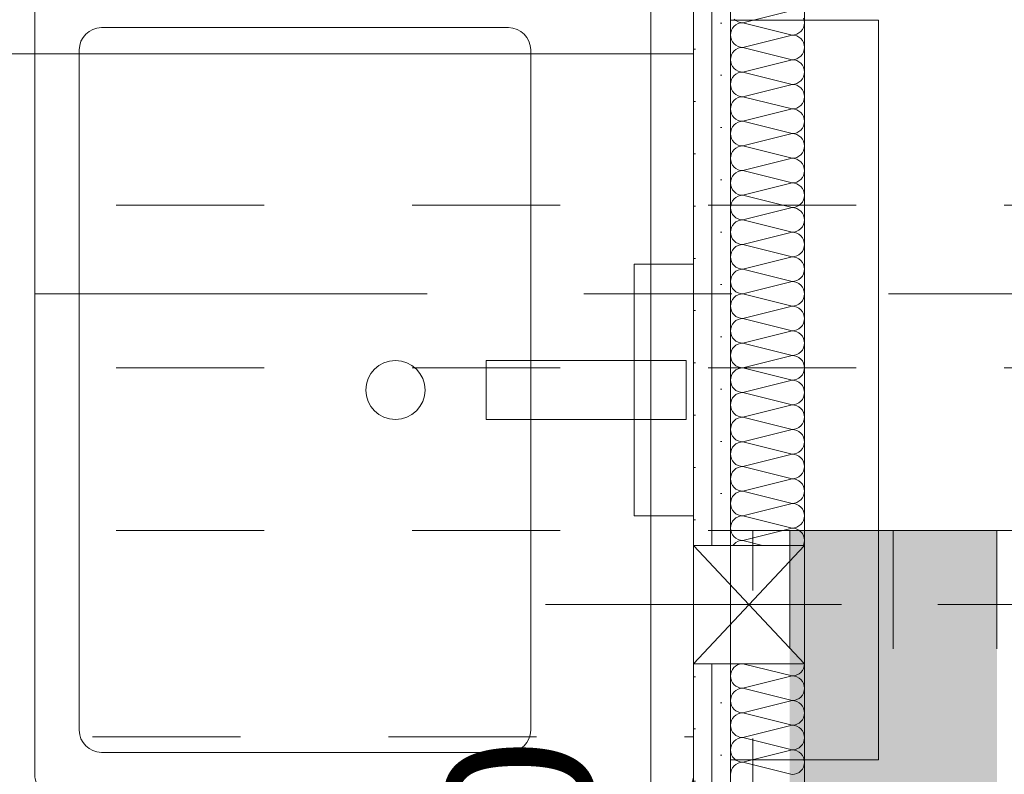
# Model space of a CAD drawing. Header units: metres. Extents: x -4 to 100, y -11 to 17.
# Tile 490 of 656: x 43.915 to 44.58, y 5.025 to 5.535. Entities that reach past the tile are written whole.
import ezdxf

# ---------------------------------------------------------------- set-up
doc = ezdxf.new("R2010")
doc.units = ezdxf.units.M
doc.header["$MEASUREMENT"] = 0
for name, pattern in [('Achse', [0.2, 0.1, -0.05, 0, -0.05]), ('DASHED', [0.015, 0.007, -0.008]), ('Strichlinie doppelt', [0.546806, 0.264583, -0.105833, 0.070556, -0.105833]), ('Strichpunktlinie', [0.31, 0.2, -0.05, 0.01, -0.05]), ('Untersicht', [0.1, 0.075, -0.025])]:
    doc.linetypes.add(name, pattern=pattern)
for name, color, linetype in [('152 - Bemaßung_ Beschriftung.Ausbau', 7, 'Continuous'), ('451 - Universal.Achsen Raster', 7, 'Continuous'), ('608 - Struktur.Träger', 7, 'Continuous'), ('612 - Struktur.Stahlbau', 7, 'Continuous'), ('Neubau_606 - Struktur.Wand Innen Ausbau', 7, 'Continuous'), ('Neubau_612 - Struktur.Stahlbau', 7, 'Continuous'), ('Neubau_650 - Abdeckung.Fußboden Aufbau', 7, 'Continuous'), ('Neubau_653 - Abdeckung.TB Verkofferung', 7, 'Continuous'), ('Neubau_702 - Einrichtung.Möbel Sanitär', 7, 'Continuous'), ('Neubau_802 - HKLSE.Sanitär', 7, 'Continuous')]:
    doc.layers.add(name, color=color, linetype=linetype)
doc.styles.add('ERSTELLTER_STIL_2', font='txt')
doc.dimstyles.new('ERSTELLTER_STIL__3', dxfattribs={"dimtxt": 0.1, "dimasz": 0.0532, "dimexe": 0.18, "dimexo": 0.0625, "dimgap": 0, "dimtad": 1, "dimzin": 0, "dimdsep": 46, "dimtxsty": 'ERSTELLTER_STIL_2', "dimblk": 'ARROWHEAD_2', "dimblk1": 'ARROWHEAD_2', "dimblk2": 'ARROWHEAD_2', "dimcen": 0.09, "dimse1": 1, "dimse2": 1, "dimclrd": 7, "dimclre": 7, "dimclrt": 7, "dimazin": 0, "dimtfac": 1, "dimtdec": 4, "dimtmove": 0, "dimatfit": 3, "dimfxl": 1, "dimtolj": 1, "dimtzin": 0, "dimarcsym": 0})
doc.dimstyles.new('ERSTELLTER_STIL__4', dxfattribs={"dimtxt": 0.1, "dimasz": 0.0532, "dimexe": 0.18, "dimexo": 0.0625, "dimgap": 0, "dimtad": 1, "dimzin": 0, "dimdsep": 46, "dimtxsty": 'ERSTELLTER_STIL_2', "dimblk": 'ARROWHEAD_2', "dimblk1": 'ARROWHEAD_2', "dimblk2": 'ARROWHEAD_2', "dimcen": 0.09, "dimse1": 1, "dimse2": 1, "dimclrd": 7, "dimclre": 7, "dimclrt": 7, "dimazin": 0, "dimtfac": 1, "dimtdec": 4, "dimtmove": 2, "dimatfit": 3, "dimfxl": 1, "dimtolj": 1, "dimtzin": 0, "dimarcsym": 0})
pattern_1 = [(45, (0, 0), (-0.01767767, 0.01767767), [0, -0.025])]

# ---------------------------------------------------------------- blocks, each defined once
blk = doc.blocks.new('*X183')
at = {"layer": 'Neubau_606 - Struktur.Wand Innen Ausbau', "color": 7, "linetype": 'Continuous', "lineweight": 5}
for p, q in [((44.40332, 5.53333), (44.43665, 5.54167)), ((44.39743, 5.53577), (44.39869, 5.53474)), ((44.39869, 5.53474), (44.40013, 5.53397)), ((44.44483, 5.53496), (44.44435, 5.53652)), ((44.44499, 5.53333), (44.44483, 5.53496)), ((44.39562, 5.52819), (44.39515, 5.52663)), ((44.39639, 5.52963), (44.39562, 5.52819)), ((44.39743, 5.53089), (44.39639, 5.52963)), ((44.39869, 5.53193), (44.39743, 5.53089)), ((44.40013, 5.5327), (44.39869, 5.53193)), ((44.40013, 5.53397), (44.4017, 5.53349)), ((44.4017, 5.53317), (44.40013, 5.5327)), ((44.4017, 5.53349), (44.40332, 5.53333)), ((44.40332, 5.53333), (44.4017, 5.53317)), ((44.40332, 5.53333), (44.43665, 5.525)), ((44.44255, 5.52744), (44.44358, 5.5287)), ((44.44358, 5.5287), (44.44435, 5.53014)), ((44.44435, 5.53014), (44.44483, 5.53171)), ((44.44483, 5.53171), (44.44499, 5.53333)), ((44.39515, 5.52663), (44.39499, 5.525)), ((44.39499, 5.525), (44.39515, 5.52337)), ((44.39515, 5.52337), (44.39562, 5.52181)), ((44.39562, 5.52181), (44.39639, 5.52037)), ((44.40332, 5.51667), (44.43665, 5.525)), ((44.43665, 5.525), (44.43828, 5.52516)), ((44.43828, 5.52484), (44.43665, 5.525)), ((44.43828, 5.52516), (44.43984, 5.52563)), ((44.43984, 5.52437), (44.43828, 5.52484)), ((44.43984, 5.52563), (44.44128, 5.5264)), ((44.44128, 5.5236), (44.43984, 5.52437)), ((44.44128, 5.5264), (44.44255, 5.52744)), ((44.44255, 5.52256), (44.44128, 5.5236)), ((44.44358, 5.5213), (44.44255, 5.52256)), ((44.39639, 5.52037), (44.39743, 5.51911)), ((44.39743, 5.51911), (44.39869, 5.51807)), ((44.39869, 5.51526), (44.39743, 5.51423)), ((44.39869, 5.51807), (44.40013, 5.5173)), ((44.40013, 5.51603), (44.39869, 5.51526)), ((44.40013, 5.5173), (44.4017, 5.51683)), ((44.4017, 5.51651), (44.40013, 5.51603)), ((44.4017, 5.51683), (44.40332, 5.51667)), ((44.40332, 5.51667), (44.4017, 5.51651)), ((44.40332, 5.51667), (44.43665, 5.50833)), ((44.44435, 5.51986), (44.44358, 5.5213)), ((44.44483, 5.51829), (44.44435, 5.51986)), ((44.44435, 5.51348), (44.44483, 5.51504)), ((44.44499, 5.51667), (44.44483, 5.51829)), ((44.44483, 5.51504), (44.44499, 5.51667)), ((44.39515, 5.50996), (44.39499, 5.50833)), ((44.39499, 5.50833), (44.39515, 5.50671)), ((44.39562, 5.51152), (44.39515, 5.50996)), ((44.39639, 5.51296), (44.39562, 5.51152)), ((44.39743, 5.51423), (44.39639, 5.51296)), ((44.40332, 5.5), (44.43665, 5.50833)), ((44.43665, 5.50833), (44.43828, 5.50849)), ((44.43828, 5.50817), (44.43665, 5.50833)), ((44.43828, 5.50849), (44.43984, 5.50897)), ((44.43984, 5.5077), (44.43828, 5.50817)), ((44.43984, 5.50897), (44.44128, 5.50974)), ((44.44128, 5.50974), (44.44255, 5.51077)), ((44.44255, 5.51077), (44.44358, 5.51204)), ((44.44358, 5.51204), (44.44435, 5.51348)), ((44.39515, 5.50671), (44.39562, 5.50514)), ((44.39562, 5.50514), (44.39639, 5.5037)), ((44.39639, 5.5037), (44.39743, 5.50244)), ((44.39743, 5.50244), (44.39869, 5.5014)), ((44.44128, 5.50693), (44.43984, 5.5077)), ((44.44255, 5.50589), (44.44128, 5.50693)), ((44.44358, 5.50463), (44.44255, 5.50589)), ((44.44435, 5.50319), (44.44358, 5.50463)), ((44.44483, 5.50163), (44.44435, 5.50319)), ((44.44499, 5.5), (44.44483, 5.50163)), ((44.39562, 5.49486), (44.39515, 5.49329)), ((44.39639, 5.4963), (44.39562, 5.49486)), ((44.39743, 5.49756), (44.39639, 5.4963)), ((44.39869, 5.4986), (44.39743, 5.49756)), ((44.39869, 5.5014), (44.40013, 5.50063)), ((44.40013, 5.49937), (44.39869, 5.4986)), ((44.40013, 5.50063), (44.4017, 5.50016)), ((44.4017, 5.49984), (44.40013, 5.49937)), ((44.4017, 5.50016), (44.40332, 5.5)), ((44.40332, 5.5), (44.4017, 5.49984)), ((44.40332, 5.5), (44.43665, 5.49167)), ((44.44255, 5.49411), (44.44358, 5.49537)), ((44.44358, 5.49537), (44.44435, 5.49681)), ((44.44435, 5.49681), (44.44483, 5.49837)), ((44.44483, 5.49837), (44.44499, 5.5)), ((44.39515, 5.49329), (44.39499, 5.49167)), ((44.39499, 5.49167), (44.39515, 5.49004)), ((44.39515, 5.49004), (44.39562, 5.48848)), ((44.39562, 5.48848), (44.39639, 5.48704)), ((44.40332, 5.48333), (44.43665, 5.49167)), ((44.43665, 5.49167), (44.43828, 5.49183)), ((44.43828, 5.49151), (44.43665, 5.49167)), ((44.43828, 5.49183), (44.43984, 5.4923)), ((44.43984, 5.49103), (44.43828, 5.49151)), ((44.43984, 5.4923), (44.44128, 5.49307)), ((44.44128, 5.49026), (44.43984, 5.49103)), ((44.44128, 5.49307), (44.44255, 5.49411)), ((44.44255, 5.48923), (44.44128, 5.49026)), ((44.44358, 5.48796), (44.44255, 5.48923)), ((44.39639, 5.48704), (44.39743, 5.48577)), ((44.39743, 5.48577), (44.39869, 5.48474)), ((44.39869, 5.48193), (44.39743, 5.48089)), ((44.39869, 5.48474), (44.40013, 5.48397)), ((44.40013, 5.4827), (44.39869, 5.48193)), ((44.40013, 5.48397), (44.4017, 5.48349)), ((44.4017, 5.48317), (44.40013, 5.4827)), ((44.4017, 5.48349), (44.40332, 5.48333)), ((44.40332, 5.48333), (44.4017, 5.48317)), ((44.40332, 5.48333), (44.43665, 5.475)), ((44.44435, 5.48652), (44.44358, 5.48796)), ((44.44483, 5.48496), (44.44435, 5.48652)), ((44.44435, 5.48014), (44.44483, 5.48171)), ((44.44499, 5.48333), (44.44483, 5.48496)), ((44.44483, 5.48171), (44.44499, 5.48333)), ((44.39515, 5.47663), (44.39499, 5.475)), ((44.39499, 5.475), (44.39515, 5.47337)), ((44.39562, 5.47819), (44.39515, 5.47663)), ((44.39639, 5.47963), (44.39562, 5.47819)), ((44.39743, 5.48089), (44.39639, 5.47963)), ((44.40332, 5.46667), (44.43665, 5.475)), ((44.43665, 5.475), (44.43828, 5.47516)), ((44.43828, 5.47484), (44.43665, 5.475)), ((44.43828, 5.47516), (44.43984, 5.47563)), ((44.43984, 5.47563), (44.44128, 5.4764)), ((44.44128, 5.4764), (44.44255, 5.47744)), ((44.44255, 5.47744), (44.44358, 5.4787)), ((44.44358, 5.4787), (44.44435, 5.48014)), ((44.39515, 5.47337), (44.39562, 5.47181)), ((44.39562, 5.47181), (44.39639, 5.47037)), ((44.39639, 5.47037), (44.39743, 5.46911)), ((44.39743, 5.46911), (44.39869, 5.46807)), ((44.43984, 5.47437), (44.43828, 5.47484)), ((44.44128, 5.4736), (44.43984, 5.47437)), ((44.44255, 5.47256), (44.44128, 5.4736)), ((44.44358, 5.4713), (44.44255, 5.47256)), ((44.44435, 5.46986), (44.44358, 5.4713)), ((44.44483, 5.46829), (44.44435, 5.46986)), ((44.44499, 5.46667), (44.44483, 5.46829)), ((44.39639, 5.46296), (44.39562, 5.46152)), ((44.39743, 5.46423), (44.39639, 5.46296)), ((44.39869, 5.46526), (44.39743, 5.46423)), ((44.39869, 5.46807), (44.40013, 5.4673)), ((44.40013, 5.46603), (44.39869, 5.46526)), ((44.40013, 5.4673), (44.4017, 5.46683)), ((44.4017, 5.46651), (44.40013, 5.46603)), ((44.4017, 5.46683), (44.40332, 5.46667)), ((44.40332, 5.46667), (44.4017, 5.46651)), ((44.40332, 5.46667), (44.43665, 5.45833)), ((44.44255, 5.46077), (44.44358, 5.46204)), ((44.44358, 5.46204), (44.44435, 5.46348)), ((44.44435, 5.46348), (44.44483, 5.46504)), ((44.44483, 5.46504), (44.44499, 5.46667)), ((44.39515, 5.45996), (44.39499, 5.45833)), ((44.39499, 5.45833), (44.39515, 5.45671)), ((44.39562, 5.46152), (44.39515, 5.45996)), ((44.39515, 5.45671), (44.39562, 5.45514)), ((44.39562, 5.45514), (44.39639, 5.4537)), ((44.40332, 5.45), (44.43665, 5.45833)), ((44.43665, 5.45833), (44.43828, 5.45849)), ((44.43828, 5.45817), (44.43665, 5.45833)), ((44.43828, 5.45849), (44.43984, 5.45897)), ((44.43984, 5.4577), (44.43828, 5.45817)), ((44.43984, 5.45897), (44.44128, 5.45974)), ((44.44128, 5.45693), (44.43984, 5.4577)), ((44.44128, 5.45974), (44.44255, 5.46077)), ((44.44255, 5.45589), (44.44128, 5.45693)), ((44.44358, 5.45463), (44.44255, 5.45589)), ((44.39639, 5.4537), (44.39743, 5.45244)), ((44.39743, 5.45244), (44.39869, 5.4514)), ((44.39869, 5.4486), (44.39743, 5.44756)), ((44.39869, 5.4514), (44.40013, 5.45063)), ((44.40013, 5.44937), (44.39869, 5.4486)), ((44.40013, 5.45063), (44.4017, 5.45016)), ((44.4017, 5.44984), (44.40013, 5.44937)), ((44.4017, 5.45016), (44.40332, 5.45)), ((44.40332, 5.45), (44.4017, 5.44984)), ((44.40332, 5.45), (44.43665, 5.44167)), ((44.44435, 5.45319), (44.44358, 5.45463)), ((44.44483, 5.45163), (44.44435, 5.45319)), ((44.44435, 5.44681), (44.44483, 5.44837)), ((44.44499, 5.45), (44.44483, 5.45163)), ((44.44483, 5.44837), (44.44499, 5.45)), ((44.39515, 5.44329), (44.39499, 5.44167)), ((44.39499, 5.44167), (44.39515, 5.44004)), ((44.39562, 5.44486), (44.39515, 5.44329)), ((44.39639, 5.4463), (44.39562, 5.44486)), ((44.39743, 5.44756), (44.39639, 5.4463)), ((44.40332, 5.43333), (44.43665, 5.44167)), ((44.43665, 5.44167), (44.43828, 5.44183)), ((44.43828, 5.44151), (44.43665, 5.44167)), ((44.43828, 5.44183), (44.43984, 5.4423)), ((44.43984, 5.4423), (44.44128, 5.44307)), ((44.44128, 5.44307), (44.44255, 5.44411)), ((44.44255, 5.44411), (44.44358, 5.44537)), ((44.44358, 5.44537), (44.44435, 5.44681)), ((44.39515, 5.44004), (44.39562, 5.43848)), ((44.39562, 5.43848), (44.39639, 5.43704)), ((44.39639, 5.43704), (44.39743, 5.43577)), ((44.39743, 5.43577), (44.39869, 5.43474)), ((44.43984, 5.44103), (44.43828, 5.44151)), ((44.44128, 5.44026), (44.43984, 5.44103)), ((44.44255, 5.43923), (44.44128, 5.44026)), ((44.44358, 5.43796), (44.44255, 5.43923)), ((44.44435, 5.43652), (44.44358, 5.43796)), ((44.44483, 5.43496), (44.44435, 5.43652)), ((44.44499, 5.43333), (44.44483, 5.43496)), ((44.39639, 5.42963), (44.39562, 5.42819)), ((44.39743, 5.43089), (44.39639, 5.42963)), ((44.39869, 5.43193), (44.39743, 5.43089)), ((44.39869, 5.43474), (44.40013, 5.43397)), ((44.40013, 5.4327), (44.39869, 5.43193)), ((44.40013, 5.43397), (44.4017, 5.43349)), ((44.4017, 5.43317), (44.40013, 5.4327)), ((44.4017, 5.43349), (44.40332, 5.43333)), ((44.40332, 5.43333), (44.4017, 5.43317)), ((44.40332, 5.43333), (44.43665, 5.425)), ((44.44255, 5.42744), (44.44358, 5.4287)), ((44.44358, 5.4287), (44.44435, 5.43014)), ((44.44435, 5.43014), (44.44483, 5.43171)), ((44.44483, 5.43171), (44.44499, 5.43333)), ((44.39515, 5.42663), (44.39499, 5.425)), ((44.39499, 5.425), (44.39515, 5.42337)), ((44.39562, 5.42819), (44.39515, 5.42663)), ((44.39515, 5.42337), (44.39562, 5.42181)), ((44.39562, 5.42181), (44.39639, 5.42037)), ((44.40332, 5.41667), (44.43665, 5.425)), ((44.43665, 5.425), (44.43828, 5.42516)), ((44.43828, 5.42484), (44.43665, 5.425)), ((44.43828, 5.42516), (44.43984, 5.42563)), ((44.43984, 5.42437), (44.43828, 5.42484)), ((44.43984, 5.42563), (44.44128, 5.4264)), ((44.44128, 5.4236), (44.43984, 5.42437)), ((44.44128, 5.4264), (44.44255, 5.42744)), ((44.44255, 5.42256), (44.44128, 5.4236)), ((44.44358, 5.4213), (44.44255, 5.42256)), ((44.39639, 5.42037), (44.39743, 5.41911)), ((44.39743, 5.41911), (44.39869, 5.41807)), ((44.39869, 5.41526), (44.39743, 5.41423)), ((44.39869, 5.41807), (44.40013, 5.4173)), ((44.40013, 5.41603), (44.39869, 5.41526)), ((44.40013, 5.4173), (44.4017, 5.41683)), ((44.4017, 5.41651), (44.40013, 5.41603)), ((44.4017, 5.41683), (44.40332, 5.41667)), ((44.40332, 5.41667), (44.4017, 5.41651)), ((44.40332, 5.41667), (44.43665, 5.40833)), ((44.44435, 5.41986), (44.44358, 5.4213)), ((44.44483, 5.41829), (44.44435, 5.41986)), ((44.44435, 5.41348), (44.44483, 5.41504)), ((44.44499, 5.41667), (44.44483, 5.41829)), ((44.44483, 5.41504), (44.44499, 5.41667)), ((44.39515, 5.40996), (44.39499, 5.40833)), ((44.39499, 5.40833), (44.39515, 5.40671)), ((44.39562, 5.41152), (44.39515, 5.40996)), ((44.39639, 5.41296), (44.39562, 5.41152)), ((44.39743, 5.41423), (44.39639, 5.41296)), ((44.40332, 5.4), (44.43665, 5.40833)), ((44.43665, 5.40833), (44.43828, 5.40849)), ((44.43828, 5.40817), (44.43665, 5.40833)), ((44.43828, 5.40849), (44.43984, 5.40897)), ((44.43984, 5.40897), (44.44128, 5.40974)), ((44.44128, 5.40974), (44.44255, 5.41077)), ((44.44255, 5.41077), (44.44358, 5.41204)), ((44.44358, 5.41204), (44.44435, 5.41348)), ((44.39515, 5.40671), (44.39562, 5.40514)), ((44.39562, 5.40514), (44.39639, 5.4037)), ((44.39639, 5.4037), (44.39743, 5.40244)), ((44.39743, 5.40244), (44.39869, 5.4014)), ((44.43984, 5.4077), (44.43828, 5.40817)), ((44.44128, 5.40693), (44.43984, 5.4077)), ((44.44255, 5.40589), (44.44128, 5.40693)), ((44.44358, 5.40463), (44.44255, 5.40589)), ((44.44435, 5.40319), (44.44358, 5.40463)), ((44.44483, 5.40163), (44.44435, 5.40319)), ((44.39639, 5.3963), (44.39562, 5.39486)), ((44.39743, 5.39756), (44.39639, 5.3963)), ((44.39869, 5.3986), (44.39743, 5.39756)), ((44.39869, 5.4014), (44.40013, 5.40063)), ((44.40013, 5.39937), (44.39869, 5.3986)), ((44.40013, 5.40063), (44.4017, 5.40016)), ((44.4017, 5.39984), (44.40013, 5.39937)), ((44.4017, 5.40016), (44.40332, 5.4)), ((44.40332, 5.4), (44.4017, 5.39984)), ((44.40332, 5.4), (44.43665, 5.39167)), ((44.44255, 5.39411), (44.44358, 5.39537)), ((44.44358, 5.39537), (44.44435, 5.39681)), ((44.44435, 5.39681), (44.44483, 5.39837)), ((44.44499, 5.4), (44.44483, 5.40163)), ((44.44483, 5.39837), (44.44499, 5.4)), ((44.39515, 5.39329), (44.39499, 5.39167)), ((44.39499, 5.39167), (44.39515, 5.39004)), ((44.39562, 5.39486), (44.39515, 5.39329)), ((44.39515, 5.39004), (44.39562, 5.38848)), ((44.39562, 5.38848), (44.39639, 5.38704)), ((44.40332, 5.38333), (44.43665, 5.39167)), ((44.43665, 5.39167), (44.43828, 5.39183)), ((44.43828, 5.39151), (44.43665, 5.39167)), ((44.43828, 5.39183), (44.43984, 5.3923)), ((44.43984, 5.39103), (44.43828, 5.39151)), ((44.43984, 5.3923), (44.44128, 5.39307)), ((44.44128, 5.39026), (44.43984, 5.39103)), ((44.44128, 5.39307), (44.44255, 5.39411)), ((44.44255, 5.38923), (44.44128, 5.39026)), ((44.44358, 5.38796), (44.44255, 5.38923)), ((44.39639, 5.38704), (44.39743, 5.38577)), ((44.39743, 5.38577), (44.39869, 5.38474)), ((44.39869, 5.38193), (44.39743, 5.38089)), ((44.39869, 5.38474), (44.40013, 5.38397)), ((44.40013, 5.3827), (44.39869, 5.38193)), ((44.40013, 5.38397), (44.4017, 5.38349)), ((44.4017, 5.38317), (44.40013, 5.3827)), ((44.4017, 5.38349), (44.40332, 5.38333)), ((44.40332, 5.38333), (44.4017, 5.38317)), ((44.40332, 5.38333), (44.43665, 5.375)), ((44.44435, 5.38652), (44.44358, 5.38796)), ((44.44483, 5.38496), (44.44435, 5.38652)), ((44.44499, 5.38333), (44.44483, 5.38496)), ((44.44483, 5.38171), (44.44499, 5.38333)), ((44.39515, 5.37663), (44.39499, 5.375)), ((44.39562, 5.37819), (44.39515, 5.37663)), ((44.39639, 5.37963), (44.39562, 5.37819)), ((44.39743, 5.38089), (44.39639, 5.37963)), ((44.43665, 5.375), (44.43828, 5.37516)), ((44.43828, 5.37516), (44.43984, 5.37563)), ((44.43984, 5.37563), (44.44128, 5.3764)), ((44.44128, 5.3764), (44.44255, 5.37744)), ((44.44255, 5.37744), (44.44358, 5.3787)), ((44.44358, 5.3787), (44.44435, 5.38014)), ((44.44435, 5.38014), (44.44483, 5.38171)), ((44.39499, 5.375), (44.39515, 5.37337)), ((44.39515, 5.37337), (44.39562, 5.37181)), ((44.39562, 5.37181), (44.39639, 5.37037)), ((44.39639, 5.37037), (44.39743, 5.36911)), ((44.39743, 5.36911), (44.39869, 5.36807)), ((44.40332, 5.36667), (44.43665, 5.375)), ((44.43828, 5.37484), (44.43665, 5.375)), ((44.43984, 5.37437), (44.43828, 5.37484)), ((44.44128, 5.3736), (44.43984, 5.37437)), ((44.44255, 5.37256), (44.44128, 5.3736)), ((44.44358, 5.3713), (44.44255, 5.37256)), ((44.44435, 5.36986), (44.44358, 5.3713)), ((44.44483, 5.36829), (44.44435, 5.36986)), ((44.39639, 5.36296), (44.39562, 5.36152)), ((44.39743, 5.36423), (44.39639, 5.36296)), ((44.39869, 5.36526), (44.39743, 5.36423)), ((44.39869, 5.36807), (44.40013, 5.3673)), ((44.40013, 5.36603), (44.39869, 5.36526)), ((44.40013, 5.3673), (44.4017, 5.36683)), ((44.4017, 5.36651), (44.40013, 5.36603)), ((44.4017, 5.36683), (44.40332, 5.36667)), ((44.40332, 5.36667), (44.4017, 5.36651)), ((44.40332, 5.36667), (44.43665, 5.35833)), ((44.44255, 5.36077), (44.44358, 5.36204)), ((44.44358, 5.36204), (44.44435, 5.36348)), ((44.44435, 5.36348), (44.44483, 5.36504)), ((44.44499, 5.36667), (44.44483, 5.36829)), ((44.44483, 5.36504), (44.44499, 5.36667)), ((44.39515, 5.35996), (44.39499, 5.35833)), ((44.39499, 5.35833), (44.39515, 5.35671)), ((44.39562, 5.36152), (44.39515, 5.35996)), ((44.39515, 5.35671), (44.39562, 5.35514)), ((44.39562, 5.35514), (44.39639, 5.3537)), ((44.40332, 5.35), (44.43665, 5.35833)), ((44.43665, 5.35833), (44.43828, 5.35849)), ((44.43828, 5.35817), (44.43665, 5.35833)), ((44.43828, 5.35849), (44.43984, 5.35897)), ((44.43984, 5.3577), (44.43828, 5.35817)), ((44.43984, 5.35897), (44.44128, 5.35974)), ((44.44128, 5.35693), (44.43984, 5.3577)), ((44.44128, 5.35974), (44.44255, 5.36077)), ((44.44255, 5.35589), (44.44128, 5.35693)), ((44.44358, 5.35463), (44.44255, 5.35589)), ((44.39639, 5.3537), (44.39743, 5.35244)), ((44.39743, 5.35244), (44.39869, 5.3514)), ((44.39869, 5.3486), (44.39743, 5.34756)), ((44.39869, 5.3514), (44.40013, 5.35063)), ((44.40013, 5.34937), (44.39869, 5.3486)), ((44.40013, 5.35063), (44.4017, 5.35016)), ((44.4017, 5.34984), (44.40013, 5.34937)), ((44.4017, 5.35016), (44.40332, 5.35)), ((44.40332, 5.35), (44.4017, 5.34984)), ((44.40332, 5.35), (44.43665, 5.34167)), ((44.44435, 5.35319), (44.44358, 5.35463)), ((44.44483, 5.35163), (44.44435, 5.35319)), ((44.44499, 5.35), (44.44483, 5.35163)), ((44.44483, 5.34837), (44.44499, 5.35)), ((44.39515, 5.34329), (44.39499, 5.34167)), ((44.39562, 5.34486), (44.39515, 5.34329)), ((44.39639, 5.3463), (44.39562, 5.34486)), ((44.39743, 5.34756), (44.39639, 5.3463)), ((44.43665, 5.34167), (44.43828, 5.34183)), ((44.43828, 5.34183), (44.43984, 5.3423)), ((44.43984, 5.3423), (44.44128, 5.34307)), ((44.44128, 5.34307), (44.44255, 5.34411)), ((44.44255, 5.34411), (44.44358, 5.34537)), ((44.44358, 5.34537), (44.44435, 5.34681)), ((44.44435, 5.34681), (44.44483, 5.34837)), ((44.39499, 5.34167), (44.39515, 5.34004)), ((44.39515, 5.34004), (44.39562, 5.33848)), ((44.39562, 5.33848), (44.39639, 5.33704)), ((44.39639, 5.33704), (44.39743, 5.33577)), ((44.39743, 5.33577), (44.39869, 5.33474)), ((44.40332, 5.33333), (44.43665, 5.34167)), ((44.43828, 5.34151), (44.43665, 5.34167)), ((44.43984, 5.34103), (44.43828, 5.34151)), ((44.44128, 5.34026), (44.43984, 5.34103)), ((44.44255, 5.33923), (44.44128, 5.34026)), ((44.44358, 5.33796), (44.44255, 5.33923)), ((44.44435, 5.33652), (44.44358, 5.33796)), ((44.44483, 5.33496), (44.44435, 5.33652)), ((44.39639, 5.32963), (44.39562, 5.32819)), ((44.39743, 5.33089), (44.39639, 5.32963)), ((44.39869, 5.33193), (44.39743, 5.33089)), ((44.39869, 5.33474), (44.40013, 5.33397)), ((44.40013, 5.3327), (44.39869, 5.33193)), ((44.40013, 5.33397), (44.4017, 5.33349)), ((44.4017, 5.33317), (44.40013, 5.3327)), ((44.4017, 5.33349), (44.40332, 5.33333)), ((44.40332, 5.33333), (44.4017, 5.33317)), ((44.40332, 5.33333), (44.43665, 5.325)), ((44.44255, 5.32744), (44.44358, 5.3287)), ((44.44358, 5.3287), (44.44435, 5.33014)), ((44.44435, 5.33014), (44.44483, 5.33171)), ((44.44499, 5.33333), (44.44483, 5.33496)), ((44.44483, 5.33171), (44.44499, 5.33333)), ((44.39515, 5.32663), (44.39499, 5.325)), ((44.39499, 5.325), (44.39515, 5.32337)), ((44.39562, 5.32819), (44.39515, 5.32663)), ((44.39515, 5.32337), (44.39562, 5.32181)), ((44.40332, 5.31667), (44.43665, 5.325)), ((44.43665, 5.325), (44.43828, 5.32516)), ((44.43828, 5.32484), (44.43665, 5.325)), ((44.43828, 5.32516), (44.43984, 5.32563)), ((44.43984, 5.32437), (44.43828, 5.32484)), ((44.43984, 5.32563), (44.44128, 5.3264)), ((44.44128, 5.3236), (44.43984, 5.32437)), ((44.44128, 5.3264), (44.44255, 5.32744)), ((44.44255, 5.32256), (44.44128, 5.3236)), ((44.44358, 5.3213), (44.44255, 5.32256)), ((44.39562, 5.32181), (44.39639, 5.32037)), ((44.39639, 5.32037), (44.39743, 5.31911)), ((44.39743, 5.31911), (44.39869, 5.31807)), ((44.39869, 5.31526), (44.39743, 5.31423)), ((44.39869, 5.31807), (44.40013, 5.3173)), ((44.40013, 5.31603), (44.39869, 5.31526)), ((44.40013, 5.3173), (44.4017, 5.31683)), ((44.4017, 5.31651), (44.40013, 5.31603)), ((44.4017, 5.31683), (44.40332, 5.31667)), ((44.40332, 5.31667), (44.4017, 5.31651)), ((44.40332, 5.31667), (44.43665, 5.30833)), ((44.44435, 5.31986), (44.44358, 5.3213)), ((44.44483, 5.31829), (44.44435, 5.31986)), ((44.44499, 5.31667), (44.44483, 5.31829)), ((44.44483, 5.31504), (44.44499, 5.31667)), ((44.39515, 5.30996), (44.39499, 5.30833)), ((44.39562, 5.31152), (44.39515, 5.30996)), ((44.39639, 5.31296), (44.39562, 5.31152)), ((44.39743, 5.31423), (44.39639, 5.31296)), ((44.43828, 5.30849), (44.43984, 5.30897)), ((44.43984, 5.30897), (44.44128, 5.30974)), ((44.44128, 5.30974), (44.44255, 5.31077)), ((44.44255, 5.31077), (44.44358, 5.31204)), ((44.44358, 5.31204), (44.44435, 5.31348)), ((44.44435, 5.31348), (44.44483, 5.31504)), ((44.39499, 5.30833), (44.39515, 5.30671)), ((44.39515, 5.30671), (44.39562, 5.30514)), ((44.39562, 5.30514), (44.39639, 5.3037)), ((44.39639, 5.3037), (44.39743, 5.30244)), ((44.39743, 5.30244), (44.39869, 5.3014)), ((44.40332, 5.3), (44.43665, 5.30833)), ((44.43665, 5.30833), (44.43828, 5.30849)), ((44.43828, 5.30817), (44.43665, 5.30833)), ((44.43984, 5.3077), (44.43828, 5.30817)), ((44.44128, 5.30693), (44.43984, 5.3077)), ((44.44255, 5.30589), (44.44128, 5.30693)), ((44.44358, 5.30463), (44.44255, 5.30589)), ((44.44435, 5.30319), (44.44358, 5.30463)), ((44.44483, 5.30163), (44.44435, 5.30319)), ((44.39639, 5.2963), (44.39562, 5.29486)), ((44.39743, 5.29756), (44.39639, 5.2963)), ((44.39869, 5.2986), (44.39743, 5.29756)), ((44.39869, 5.3014), (44.40013, 5.30063)), ((44.40013, 5.29937), (44.39869, 5.2986)), ((44.40013, 5.30063), (44.4017, 5.30016)), ((44.4017, 5.29984), (44.40013, 5.29937)), ((44.4017, 5.30016), (44.40332, 5.3)), ((44.40332, 5.3), (44.4017, 5.29984)), ((44.40332, 5.3), (44.43665, 5.29167)), ((44.44255, 5.29411), (44.44358, 5.29537)), ((44.44358, 5.29537), (44.44435, 5.29681)), ((44.44435, 5.29681), (44.44483, 5.29837)), ((44.44499, 5.3), (44.44483, 5.30163)), ((44.44483, 5.29837), (44.44499, 5.3)), ((44.39515, 5.29329), (44.39499, 5.29167)), ((44.39499, 5.29167), (44.39515, 5.29004)), ((44.39562, 5.29486), (44.39515, 5.29329)), ((44.39515, 5.29004), (44.39562, 5.28848)), ((44.40332, 5.28333), (44.43665, 5.29167)), ((44.43665, 5.29167), (44.43828, 5.29183)), ((44.43828, 5.29151), (44.43665, 5.29167)), ((44.43828, 5.29183), (44.43984, 5.2923)), ((44.43984, 5.29103), (44.43828, 5.29151)), ((44.43984, 5.2923), (44.44128, 5.29307)), ((44.44128, 5.29026), (44.43984, 5.29103)), ((44.44128, 5.29307), (44.44255, 5.29411)), ((44.44255, 5.28923), (44.44128, 5.29026)), ((44.44358, 5.28796), (44.44255, 5.28923)), ((44.39562, 5.28848), (44.39639, 5.28704)), ((44.39639, 5.28704), (44.39743, 5.28577)), ((44.39743, 5.28577), (44.39869, 5.28474)), ((44.39869, 5.28474), (44.40013, 5.28397)), ((44.40013, 5.2827), (44.39869, 5.28193)), ((44.40013, 5.28397), (44.4017, 5.28349)), ((44.4017, 5.28317), (44.40013, 5.2827)), ((44.4017, 5.28349), (44.40332, 5.28333)), ((44.40332, 5.28333), (44.4017, 5.28317)), ((44.40332, 5.28333), (44.43665, 5.275)), ((44.44435, 5.28652), (44.44358, 5.28796)), ((44.44483, 5.28496), (44.44435, 5.28652)), ((44.44499, 5.28333), (44.44483, 5.28496)), ((44.44483, 5.28171), (44.44499, 5.28333)), ((44.39515, 5.27663), (44.39499, 5.275)), ((44.39562, 5.27819), (44.39515, 5.27663)), ((44.39639, 5.27963), (44.39562, 5.27819)), ((44.39743, 5.28089), (44.39639, 5.27963)), ((44.39869, 5.28193), (44.39743, 5.28089)), ((44.43828, 5.27516), (44.43984, 5.27563)), ((44.43984, 5.27563), (44.44128, 5.2764)), ((44.44128, 5.2764), (44.44255, 5.27744)), ((44.44255, 5.27744), (44.44358, 5.2787)), ((44.44358, 5.2787), (44.44435, 5.28014)), ((44.44435, 5.28014), (44.44483, 5.28171)), ((44.39499, 5.275), (44.39515, 5.27337)), ((44.39515, 5.27337), (44.39562, 5.27181)), ((44.39562, 5.27181), (44.39639, 5.27037)), ((44.39639, 5.27037), (44.39743, 5.26911)), ((44.39743, 5.26911), (44.39869, 5.26807)), ((44.40332, 5.26667), (44.43665, 5.275)), ((44.43665, 5.275), (44.43828, 5.27516)), ((44.43828, 5.27484), (44.43665, 5.275)), ((44.43984, 5.27437), (44.43828, 5.27484)), ((44.44128, 5.2736), (44.43984, 5.27437)), ((44.44255, 5.27256), (44.44128, 5.2736)), ((44.44358, 5.2713), (44.44255, 5.27256)), ((44.44435, 5.26986), (44.44358, 5.2713)), ((44.44483, 5.26829), (44.44435, 5.26986)), ((44.39639, 5.26296), (44.39562, 5.26152)), ((44.39743, 5.26423), (44.39639, 5.26296)), ((44.39869, 5.26526), (44.39743, 5.26423)), ((44.39869, 5.26807), (44.40013, 5.2673)), ((44.40013, 5.26603), (44.39869, 5.26526)), ((44.40013, 5.2673), (44.4017, 5.26683)), ((44.4017, 5.26651), (44.40013, 5.26603)), ((44.4017, 5.26683), (44.40332, 5.26667)), ((44.40332, 5.26667), (44.4017, 5.26651)), ((44.40332, 5.26667), (44.43665, 5.25833)), ((44.44255, 5.26077), (44.44358, 5.26204)), ((44.44358, 5.26204), (44.44435, 5.26348)), ((44.44435, 5.26348), (44.44483, 5.26504)), ((44.44499, 5.26667), (44.44483, 5.26829)), ((44.44483, 5.26504), (44.44499, 5.26667)), ((44.39515, 5.25996), (44.39499, 5.25833)), ((44.39499, 5.25833), (44.39515, 5.25671)), ((44.39562, 5.26152), (44.39515, 5.25996)), ((44.39515, 5.25671), (44.39562, 5.25514)), ((44.40332, 5.25), (44.43665, 5.25833)), ((44.43665, 5.25833), (44.43828, 5.25849)), ((44.43828, 5.25817), (44.43665, 5.25833)), ((44.43828, 5.25849), (44.43984, 5.25897)), ((44.43984, 5.2577), (44.43828, 5.25817)), ((44.43984, 5.25897), (44.44128, 5.25974)), ((44.44128, 5.25693), (44.43984, 5.2577)), ((44.44128, 5.25974), (44.44255, 5.26077)), ((44.44255, 5.25589), (44.44128, 5.25693)), ((44.44358, 5.25463), (44.44255, 5.25589)), ((44.39562, 5.25514), (44.39639, 5.2537)), ((44.39639, 5.2537), (44.39743, 5.25244)), ((44.39743, 5.25244), (44.39869, 5.2514)), ((44.39869, 5.2514), (44.40013, 5.25063)), ((44.40013, 5.24937), (44.39869, 5.2486)), ((44.40013, 5.25063), (44.4017, 5.25016)), ((44.4017, 5.24984), (44.40013, 5.24937)), ((44.4017, 5.25016), (44.40332, 5.25)), ((44.40332, 5.25), (44.4017, 5.24984)), ((44.40332, 5.25), (44.43665, 5.24167)), ((44.44435, 5.25319), (44.44358, 5.25463)), ((44.44483, 5.25163), (44.44435, 5.25319)), ((44.44499, 5.25), (44.44483, 5.25163)), ((44.44483, 5.24837), (44.44499, 5.25)), ((44.39515, 5.24329), (44.39499, 5.24167)), ((44.39562, 5.24486), (44.39515, 5.24329)), ((44.39639, 5.2463), (44.39562, 5.24486)), ((44.39743, 5.24756), (44.39639, 5.2463)), ((44.39869, 5.2486), (44.39743, 5.24756)), ((44.43828, 5.24183), (44.43984, 5.2423)), ((44.43984, 5.2423), (44.44128, 5.24307)), ((44.44128, 5.24307), (44.44255, 5.24411)), ((44.44255, 5.24411), (44.44358, 5.24537)), ((44.44358, 5.24537), (44.44435, 5.24681)), ((44.44435, 5.24681), (44.44483, 5.24837)), ((44.39499, 5.24167), (44.39515, 5.24004)), ((44.39515, 5.24004), (44.39562, 5.23848)), ((44.39562, 5.23848), (44.39639, 5.23704)), ((44.39639, 5.23704), (44.39743, 5.23577)), ((44.39743, 5.23577), (44.39869, 5.23474)), ((44.40332, 5.23333), (44.43665, 5.24167)), ((44.43665, 5.24167), (44.43828, 5.24183)), ((44.43828, 5.24151), (44.43665, 5.24167)), ((44.43984, 5.24103), (44.43828, 5.24151)), ((44.44128, 5.24026), (44.43984, 5.24103)), ((44.44255, 5.23923), (44.44128, 5.24026)), ((44.44358, 5.23796), (44.44255, 5.23923)), ((44.44435, 5.23652), (44.44358, 5.23796)), ((44.44483, 5.23496), (44.44435, 5.23652)), ((44.39639, 5.22963), (44.39562, 5.22819)), ((44.39743, 5.23089), (44.39639, 5.22963)), ((44.39869, 5.23193), (44.39743, 5.23089)), ((44.39869, 5.23474), (44.40013, 5.23397)), ((44.40013, 5.2327), (44.39869, 5.23193)), ((44.40013, 5.23397), (44.4017, 5.23349)), ((44.4017, 5.23317), (44.40013, 5.2327)), ((44.4017, 5.23349), (44.40332, 5.23333)), ((44.40332, 5.23333), (44.4017, 5.23317)), ((44.40332, 5.23333), (44.43665, 5.225)), ((44.44358, 5.2287), (44.44435, 5.23014)), ((44.44435, 5.23014), (44.44483, 5.23171)), ((44.44499, 5.23333), (44.44483, 5.23496)), ((44.44483, 5.23171), (44.44499, 5.23333)), ((44.39515, 5.22663), (44.39499, 5.225)), ((44.39499, 5.225), (44.39515, 5.22337)), ((44.39562, 5.22819), (44.39515, 5.22663)), ((44.39515, 5.22337), (44.39562, 5.22181)), ((44.40332, 5.21667), (44.43665, 5.225)), ((44.43665, 5.225), (44.43828, 5.22516)), ((44.43828, 5.22484), (44.43665, 5.225)), ((44.43828, 5.22516), (44.43984, 5.22563)), ((44.43984, 5.22437), (44.43828, 5.22484)), ((44.43984, 5.22563), (44.44128, 5.2264)), ((44.44128, 5.2236), (44.43984, 5.22437)), ((44.44128, 5.2264), (44.44255, 5.22744)), ((44.44255, 5.22256), (44.44128, 5.2236)), ((44.44255, 5.22744), (44.44358, 5.2287)), ((44.44358, 5.2213), (44.44255, 5.22256)), ((44.39562, 5.22181), (44.39639, 5.22037)), ((44.39639, 5.22037), (44.39743, 5.21911)), ((44.39743, 5.21911), (44.39869, 5.21807)), ((44.39869, 5.21807), (44.40013, 5.2173)), ((44.40013, 5.21603), (44.39869, 5.21526)), ((44.40013, 5.2173), (44.4017, 5.21683)), ((44.4017, 5.21651), (44.40013, 5.21603)), ((44.4017, 5.21683), (44.40332, 5.21667)), ((44.40332, 5.21667), (44.4017, 5.21651)), ((44.40332, 5.21667), (44.43665, 5.20833)), ((44.44435, 5.21986), (44.44358, 5.2213)), ((44.44483, 5.21829), (44.44435, 5.21986)), ((44.44499, 5.21667), (44.44483, 5.21829)), ((44.44483, 5.21504), (44.44499, 5.21667)), ((44.39515, 5.20996), (44.39499, 5.20833)), ((44.39562, 5.21152), (44.39515, 5.20996)), ((44.39639, 5.21296), (44.39562, 5.21152)), ((44.39743, 5.21423), (44.39639, 5.21296)), ((44.39869, 5.21526), (44.39743, 5.21423)), ((44.43828, 5.20849), (44.43984, 5.20897)), ((44.43984, 5.20897), (44.44128, 5.20974)), ((44.44128, 5.20974), (44.44255, 5.21077)), ((44.44255, 5.21077), (44.44358, 5.21204)), ((44.44358, 5.21204), (44.44435, 5.21348)), ((44.44435, 5.21348), (44.44483, 5.21504)), ((44.39499, 5.20833), (44.39515, 5.20671)), ((44.39515, 5.20671), (44.39562, 5.20514)), ((44.39562, 5.20514), (44.39639, 5.2037)), ((44.39639, 5.2037), (44.39743, 5.20244)), ((44.39743, 5.20244), (44.39869, 5.2014)), ((44.40332, 5.2), (44.43665, 5.20833)), ((44.43665, 5.20833), (44.43828, 5.20849)), ((44.43828, 5.20817), (44.43665, 5.20833)), ((44.43984, 5.2077), (44.43828, 5.20817)), ((44.44128, 5.20693), (44.43984, 5.2077)), ((44.44255, 5.20589), (44.44128, 5.20693)), ((44.44358, 5.20463), (44.44255, 5.20589)), ((44.44435, 5.20319), (44.44358, 5.20463)), ((44.44483, 5.20163), (44.44435, 5.20319)), ((44.39639, 5.1963), (44.39562, 5.19486)), ((44.39743, 5.19756), (44.39639, 5.1963)), ((44.39869, 5.1986), (44.39743, 5.19756)), ((44.39869, 5.2014), (44.40013, 5.20063)), ((44.40013, 5.19937), (44.39869, 5.1986)), ((44.40013, 5.20063), (44.4017, 5.20016)), ((44.4017, 5.19984), (44.40013, 5.19937)), ((44.4017, 5.20016), (44.40332, 5.2)), ((44.40332, 5.2), (44.4017, 5.19984)), ((44.40332, 5.2), (44.43665, 5.19167)), ((44.44358, 5.19537), (44.44435, 5.19681)), ((44.44435, 5.19681), (44.44483, 5.19837)), ((44.44499, 5.2), (44.44483, 5.20163)), ((44.44483, 5.19837), (44.44499, 5.2)), ((44.39515, 5.19329), (44.39499, 5.19167)), ((44.39499, 5.19167), (44.39515, 5.19004)), ((44.39562, 5.19486), (44.39515, 5.19329)), ((44.39515, 5.19004), (44.39562, 5.18848)), ((44.40332, 5.18333), (44.43665, 5.19167)), ((44.43665, 5.19167), (44.43828, 5.19183)), ((44.43828, 5.19151), (44.43665, 5.19167)), ((44.43828, 5.19183), (44.43984, 5.1923)), ((44.43984, 5.19103), (44.43828, 5.19151)), ((44.43984, 5.1923), (44.44128, 5.19307)), ((44.44128, 5.19026), (44.43984, 5.19103)), ((44.44128, 5.19307), (44.44255, 5.19411)), ((44.44255, 5.18923), (44.44128, 5.19026)), ((44.44255, 5.19411), (44.44358, 5.19537)), ((44.44358, 5.18796), (44.44255, 5.18923)), ((44.39562, 5.18848), (44.39639, 5.18704)), ((44.39639, 5.18704), (44.39743, 5.18577)), ((44.39743, 5.18577), (44.39869, 5.18474)), ((44.39869, 5.18474), (44.40013, 5.18397)), ((44.40013, 5.1827), (44.39869, 5.18193)), ((44.40013, 5.18397), (44.4017, 5.18349)), ((44.4017, 5.18317), (44.40013, 5.1827)), ((44.4017, 5.18349), (44.40332, 5.18333)), ((44.40332, 5.18333), (44.4017, 5.18317)), ((44.40332, 5.18333), (44.41673, 5.17998)), ((44.44435, 5.18652), (44.44358, 5.18796)), ((44.44483, 5.18496), (44.44435, 5.18652)), ((44.44499, 5.18333), (44.44483, 5.18496)), ((44.44483, 5.18171), (44.44499, 5.18333)), ((44.39743, 5.18089), (44.39668, 5.17998)), ((44.39869, 5.18193), (44.39743, 5.18089)), ((44.44427, 5.17998), (44.44435, 5.18014)), ((44.44435, 5.18014), (44.44483, 5.18171))]:
    blk.add_line(p, q, dxfattribs=at)
blk = doc.blocks.new('*X184')
at = {"layer": 'Neubau_606 - Struktur.Wand Innen Ausbau', "color": 7, "linetype": 'Continuous', "lineweight": 5}
for p, q in [((44.40339, 5.09998), (44.43665, 5.09167)), ((44.40332, 5.08333), (44.43665, 5.09167)), ((44.40332, 5.08333), (44.43665, 5.075)), ((44.40332, 5.06667), (44.43665, 5.075)), ((44.40332, 5.06667), (44.43665, 5.05833)), ((44.40332, 5.05), (44.43665, 5.05833)), ((44.40332, 5.05), (44.43665, 5.04167)), ((44.40332, 5.03333), (44.43665, 5.04167)), ((44.40332, 5.03333), (44.43665, 5.025))]:
    blk.add_line(p, q, dxfattribs=at)
for centre, start, end in [((44.40332, 5.09167), 93.73935, 180), ((44.43665, 5.1), 270, 359.87802), ((44.40332, 5.09167), 180, 270), ((44.43665, 5.08333), 0, 90), ((44.40332, 5.075), 90, 180), ((44.43665, 5.08333), 270, 0), ((44.40332, 5.075), 180, 270), ((44.43665, 5.06667), 0, 90), ((44.40332, 5.05833), 90, 180), ((44.43665, 5.06667), 270, 0), ((44.40332, 5.05833), 180, 270), ((44.43665, 5.05), 0, 90), ((44.40332, 5.04167), 90, 180), ((44.43665, 5.05), 270, 0), ((44.40332, 5.04167), 180, 270), ((44.43665, 5.03333), 0, 90), ((44.40332, 5.025), 90, 180), ((44.43665, 5.03333), 270, 0)]:
    blk.add_arc(centre, 0.00833, start, end, dxfattribs=at)
blk = doc.blocks.new('*D716')
at = {"layer": '152 - Bemaßung_ Beschriftung.Ausbau', "color": 7, "linetype": 'Continuous', "lineweight": 5}
for p, q in [((45.74533, 5.78021), (45.81533, 5.73979)), ((45.83283, 5.76), (45.72783, 5.76)), ((45.78033, 3.895), (45.78033, 5.76)), ((45.74533, 3.9152), (45.81533, 3.87479)), ((45.83283, 3.895), (45.72783, 3.895))]:
    blk.add_line(p, q, dxfattribs=at)
at = {"layer": '152 - Bemaßung_ Beschriftung.Ausbau', "color": 7, "lineweight": 5, "insert": (45.77974, 4.53497), "char_height": 0.1, "attachment_point": 7, "rotation": 90, "style": 'ERSTELLTER_STIL_2'}
blk.add_mtext('\\A1;{\\pql;\\fArial|b0|i0|c0|p38;1,86\\fArial|b0|i0|c0|p38;\\A1{\\H.66x;\\S5^  ;}}', dxfattribs=at)
blk = doc.blocks.new('ARROWHEAD_2')
at = {"color": 0, "linetype": 'Continuous', "lineweight": 0}
for p, q in [((-0.378, -0.655), (0.378, 0.655)), ((0, 0), (-1, 0))]:
    blk.add_line(p, q, dxfattribs=at)
blk = doc.blocks.new('*D726')
at = {"layer": '152 - Bemaßung_ Beschriftung.Ausbau', "color": 7, "linetype": 'Continuous', "lineweight": 5}
for p, q in [((44.34121, 5.76), (44.34121, 5.79423)), ((44.37621, 5.73979), (44.30621, 5.78021)), ((44.39371, 5.76), (44.28871, 5.76)), ((44.34121, 4.06), (44.34121, 5.76)), ((44.30621, 4.08021), (44.37621, 4.03979)), ((44.39371, 4.06), (44.28871, 4.06))]:
    blk.add_line(p, q, dxfattribs=at)
at = {"layer": '152 - Bemaßung_ Beschriftung.Ausbau', "color": 7, "lineweight": 5, "insert": (44.32121, 4.77697), "char_height": 0.1, "attachment_point": 7, "rotation": 90, "style": 'ERSTELLTER_STIL_2'}
blk.add_mtext('\\A1;{\\pql;\\fArial|b0|i0|c0|p38;1,70}', dxfattribs=at)

msp = doc.modelspace()

# ---------------------------------------------------------------- hatches: boundary and pattern name
at = {"layer": '612 - Struktur.Stahlbau', "linetype": 'Continuous', "lineweight": 0, "true_color": 0x30307f}
msp.add_hatch(color=177, dxfattribs=at).paths.add_polyline_path([(44.435, 5.18999), (44.575, 5.18999), (44.575, 0.70999), (44.435, 0.70999)])
at = {"layer": 'Neubau_606 - Struktur.Wand Innen Ausbau', "linetype": 'Continuous', "lineweight": 0, "true_color": 0x000000}
h = msp.add_hatch(dxfattribs=at)
h.set_pattern_fill('Gips_0001', color=18, style=0, pattern_type=2)
h.set_pattern_definition(pattern_1)
h.paths.add_polyline_path([(44.38249, 5.76), (44.36999, 5.76), (44.36999, 5.17998), (44.38249, 5.17998)])
h = msp.add_hatch(dxfattribs=at)
h.set_pattern_fill('Gips_0001', color=18, style=0, pattern_type=2)
h.set_pattern_definition(pattern_1)
h.paths.add_polyline_path([(44.38249, 5.76), (44.38249, 5.17998), (44.39499, 5.17998), (44.39499, 5.76)])
h = msp.add_hatch(dxfattribs=at)
h.set_pattern_fill('Gips_0001', color=18, style=0, pattern_type=2)
h.set_pattern_definition(pattern_1)
h.paths.add_polyline_path([(44.38249, 5.09998), (44.36999, 5.09998), (44.36999, 4.06), (44.38249, 4.06)])
h = msp.add_hatch(dxfattribs=at)
h.set_pattern_fill('Gips_0001', color=18, style=0, pattern_type=2)
h.set_pattern_definition(pattern_1)
h.paths.add_polyline_path([(44.39499, 5.09998), (44.38249, 5.09998), (44.38249, 4.0475), (44.39499, 4.0475)])
at = {"layer": 'Neubau_650 - Abdeckung.Fußboden Aufbau', "linetype": 'Continuous', "lineweight": 13, "true_color": 0xafafaf}
h = msp.add_hatch(dxfattribs=at)
h.set_pattern_fill('Raster_60x60_Fuge_2mm_0001', color=253, style=0, pattern_type=2)
h.set_pattern_definition([(0, (42.61, 4.91), (0, 0.602), []), (90, (42.61, 4.91), (-0.602, 0), [])])
h.paths.add_polyline_path([(42.22499, 3.935), (43.54499, 3.935), (43.54499, 4.06), (44.36999, 4.06), (44.36999, 5.76), (42.22499, 5.76)])

# ---------------------------------------------------------------- linework, layer by layer
at = {"layer": '451 - Universal.Achsen Raster', "color": 160, "linetype": 'Strichlinie doppelt', "lineweight": 9, "true_color": 0x3232ff}
msp.add_line((64.93503, 5.34998), (-3.175, 5.34998), dxfattribs=at)
at = {"layer": '608 - Struktur.Träger', "color": 7, "linetype": 'Untersicht', "lineweight": 13}
for p, q in [((0.37999, 5.40998), (61.87999, 5.40998)), ((0.37999, 5.18998), (61.87999, 5.18998))]:
    msp.add_line(p, q, dxfattribs=at)
at = {"layer": '608 - Struktur.Träger', "color": 7, "linetype": 'Achse', "lineweight": 9}
msp.add_line((0.37999, 5.29998), (61.87999, 5.29998), dxfattribs=at)
at = {"layer": 'Neubau_606 - Struktur.Wand Innen Ausbau', "color": 1, "linetype": 'Continuous', "lineweight": 5}
for p, q in [((44.38249, 5.76), (44.38249, 5.17998)), ((44.39499, 5.76), (44.39499, 5.17998)), ((44.38249, 5.09998), (44.38249, 4.0475)), ((44.39499, 5.09998), (44.39499, 4.035))]:
    msp.add_line(p, q, dxfattribs=at)
at = {"layer": 'Neubau_606 - Struktur.Wand Innen Ausbau', "color": 1, "linetype": 'Continuous', "lineweight": 9}
for p, q in [((44.36999, 5.09998), (44.44499, 5.17998)), ((44.36999, 5.17998), (44.44499, 5.09998))]:
    msp.add_line(p, q, dxfattribs=at)
at = {"layer": 'Neubau_606 - Struktur.Wand Innen Ausbau', "color": 1, "linetype": 'Strichpunktlinie', "lineweight": 5}
for p, q in [((44.26999, 5.13998), (44.54499, 5.13998)), ((44.26999, 5.13998), (44.54499, 5.13998)), ((44.53499, 5.13998), (44.80999, 5.13998)), ((44.53499, 5.13998), (44.80999, 5.13998))]:
    msp.add_line(p, q, dxfattribs=at)
at = {"layer": 'Neubau_606 - Struktur.Wand Innen Ausbau', "color": 1, "linetype": 'Continuous', "lineweight": 5, "flags": 128}
for points in [[(44.36999, 5.76), (44.36999, 5.17998)], [(44.44499, 5.17998), (44.44499, 5.76)], [(44.36999, 5.09998), (44.36999, 4.06)], [(44.44499, 3.985), (44.44499, 5.09998)]]:
    msp.add_lwpolyline(points, dxfattribs=at)
at = {"layer": 'Neubau_606 - Struktur.Wand Innen Ausbau', "color": 1, "linetype": 'Continuous', "lineweight": 9, "flags": 128}
for points in [[(44.36999, 5.17998), (44.36999, 5.09998)], [(44.38249, 5.17998), (44.36999, 5.17998)], [(44.39499, 5.17998), (44.38249, 5.17998)], [(44.44499, 5.17998), (44.39499, 5.17998)], [(44.44499, 5.09998), (44.44499, 5.17998)], [(44.36999, 5.09998), (44.38249, 5.09998)], [(44.38249, 5.09998), (44.39499, 5.09998)], [(44.39499, 5.09998), (44.44499, 5.09998)]]:
    msp.add_lwpolyline(points, dxfattribs=at)
at = {"layer": 'Neubau_612 - Struktur.Stahlbau', "color": 1, "linetype": 'Untersicht', "lineweight": 13}
for p, q in [((44.435, 0.70999), (44.435, 5.18999)), ((44.575, 5.18999), (44.435, 5.18999)), ((44.575, 0.70999), (44.575, 5.18999))]:
    msp.add_line(p, q, dxfattribs=at)
at = {"layer": 'Neubau_612 - Struktur.Stahlbau', "color": 1, "linetype": 'Achse', "lineweight": 9}
msp.add_line((44.505, 0.70999), (44.505, 5.18999), dxfattribs=at)
at = {"layer": 'Neubau_650 - Abdeckung.Fußboden Aufbau', "color": 1, "linetype": 'Continuous', "lineweight": 13, "flags": 128}
msp.add_lwpolyline([(42.22499, 3.935), (42.22499, 5.76), (44.36999, 5.76), (44.36999, 4.06), (43.54499, 4.06), (43.54499, 3.935), (43.20999, 3.935)], dxfattribs=at)
at = {"layer": 'Neubau_653 - Abdeckung.TB Verkofferung', "color": 1, "linetype": 'Untersicht', "lineweight": 9}
for p, q in [((44.36999, 5.05048), (44.36999, 5.75998)), ((44.41, 0.74948), (44.41, 5.18998)), ((44.6, 5.18998), (44.41, 5.18998)), ((42.364, 5.05048), (44.36999, 5.05048))]:
    msp.add_line(p, q, dxfattribs=at)
at = {"layer": 'Neubau_702 - Einrichtung.Möbel Sanitär', "color": 1, "linetype": 'Continuous', "lineweight": 9}
for p, q in [((44.24499, 5.53), (43.96999, 5.53)), ((43.95499, 5.515), (43.95499, 5.055)), ((44.25999, 5.055), (44.25999, 5.515)), ((43.96999, 5.04), (44.24499, 5.04))]:
    msp.add_line(p, q, dxfattribs=at)
at = {"layer": 'Neubau_702 - Einrichtung.Möbel Sanitär', "color": 1, "linetype": 'Continuous', "lineweight": 9, "flags": 128}
msp.add_lwpolyline([(44.36999, 5.025), (44.36999, 5.545, 0.414214), (44.35499, 5.56), (43.93999, 5.56, 0.414214), (43.92499, 5.545), (43.92499, 5.025, 0.414214), (43.93999, 5.01), (44.35499, 5.01, 0.414214)], format="xyb", close=True, dxfattribs=at)
for points in [[(44.32999, 5.2), (44.32999, 5.37), (44.36999, 5.37), (44.36999, 5.2)], [(44.22999, 5.265), (44.22999, 5.305), (44.36499, 5.305), (44.36499, 5.265)]]:
    msp.add_lwpolyline(points, close=True, dxfattribs=at)
at = {"layer": 'Neubau_702 - Einrichtung.Möbel Sanitär', "color": 1, "linetype": 'Continuous', "lineweight": 9}
msp.add_circle((44.16863, 5.285), 0.02, dxfattribs=at)
for centre, start, end in [((43.96999, 5.515), 90, 180), ((44.24499, 5.515), 0, 90), ((43.96999, 5.055), 180, 270), ((44.24499, 5.055), 270, 0)]:
    msp.add_arc(centre, 0.015, start, end, dxfattribs=at)
at = {"layer": 'Neubau_802 - HKLSE.Sanitär', "color": 1, "linetype": 'Continuous', "lineweight": 9}
for p, q in [((44.49499, 5.535), (44.39499, 5.535)), ((44.39499, 5.535), (44.39499, 5.035)), ((44.49499, 5.535), (44.49499, 5.035)), ((44.49499, 5.035), (44.39499, 5.035))]:
    msp.add_line(p, q, dxfattribs=at)
at = {"layer": 'Neubau_802 - HKLSE.Sanitär', "color": 1, "linetype": 'DASHED', "lineweight": 9, "flags": 128}
for points in [[(44.39499, 5.535), (44.39499, 5.035)], [(44.49499, 5.535), (44.39499, 5.535)], [(44.49499, 5.035), (44.49499, 5.535)], [(44.39499, 5.035), (44.49499, 5.035)]]:
    msp.add_lwpolyline(points, dxfattribs=at)

# ---------------------------------------------------------------- block references
at = {"layer": 'Neubau_606 - Struktur.Wand Innen Ausbau', "color": 1, "lineweight": 13}
for name in ['*X183', '*X184']:
    msp.add_blockref(name, (0, 0), dxfattribs=at)

# ---------------------------------------------------------------- dimensions: what is measured, and where the dimension line sits
at = {"layer": '152 - Bemaßung_ Beschriftung.Ausbau', "color": 7, "linetype": 'Continuous', "lineweight": 5}
for base, p1, p2, dimstyle, picture, middle in [((44.34121, 5.76), (43.54499, 4.06), (44.36999, 5.76), 'ERSTELLTER_STIL__3', '*D726', (44.27121, 4.90685)), ((45.780333, 5.76), (44.709987, 3.894998), (43.729989, 5.76), 'ERSTELLTER_STIL__4', '*D716', (45.710333, 4.799907))]:
    dim = msp.add_linear_dim(base=base, p1=p1, p2=p2, angle=90, dimstyle=dimstyle, dxfattribs=at)
    dim.commit()
    dim.dimension.update_dxf_attribs({"geometry": picture, "text_midpoint": middle, "dimtype": 160, "text_rotation": 90})

doc.saveas('drawing.dxf')
